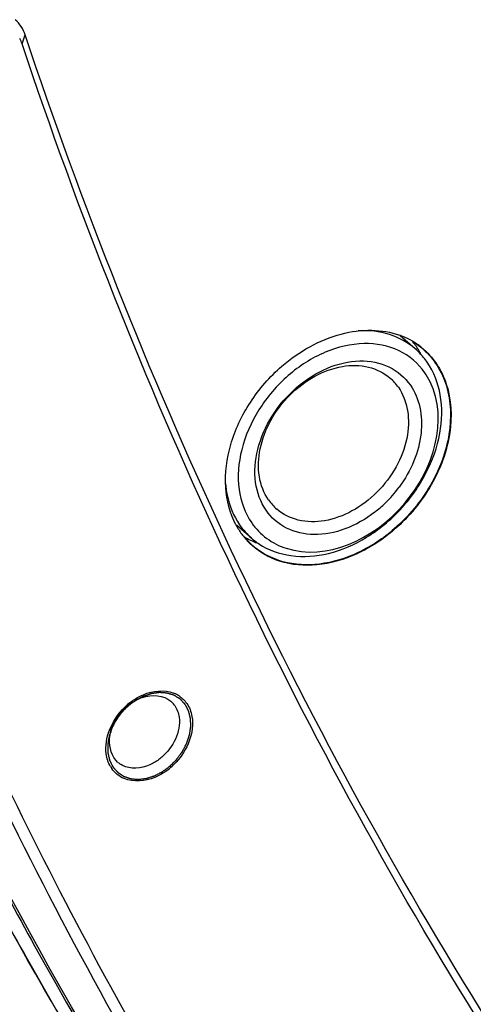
# Model space of a CAD drawing. Header units: millimetres. Extents: x 0 to 420, y 0 to 297.
# Tile 345 of 502: x 332.29 to 334.65, y 179.21 to 184.32. Entities that reach past the tile are written whole.
import ezdxf

# ---------------------------------------------------------------- set-up
doc = ezdxf.new("R2010")
doc.units = ezdxf.units.MM
doc.header["$LTSCALE"] = 23.1
doc.layers.get('0').update_dxf_attribs({"linetype": 'CONTINUOUS'})
doc.layers.add('02___PRT_ALL_AXES', color=7, linetype='CONTINUOUS')

msp = doc.modelspace()

# ---------------------------------------------------------------- linework, layer by layer
at = {"color": 7, "linetype": 'CONTINUOUS'}
msp.add_line((332.3019, 184.1935), (332.3183, 184.2398), dxfattribs=at)
for centre, radius, start, end in [((332.1508, 184.1432), 0.1593, 18.4065, 29.5247), ((334.125, 182.2935), 0.4117, 67.848, 70.1786), ((334.1301, 182.3057), 0.3984, 59.8013, 67.8688), ((334.1363, 182.3167), 0.3858, 54.3964, 59.7733), ((334.0299, 182.3991), 0.3912, 34.7088, 39.1507), ((334.1357, 182.3185), 0.3828, 49.1308, 58.9073), ((334.0258, 182.3962), 0.3963, 33.691, 34.7144), ((334.1384, 182.3198), 0.3821, 50.947, 54.3874), ((334.1049, 182.332), 0.3678, 44.3157, 49.0841), ((334.0207, 182.3929), 0.4024, 30.3986, 33.6848), ((334.0154, 182.3897), 0.4086, 29.4659, 30.4041), ((334.1007, 182.328), 0.3736, 34.7059, 44.2918), ((334.0112, 182.3874), 0.4134, 27.398, 29.4636), ((334.0971, 182.2805), 0.3625, 25.9941, 34.6525), ((334.0457, 182.2639), 0.258, 34.7118, 49.0273), ((333.7253, 182.2874), 0.666, 314.1174, 323.6445), ((333.7949, 181.9732), 0.258, 214.7118, 229.0273), ((333.7347, 182.2777), 0.6525, 307.9667, 314.1178), ((333.778, 181.8919), 0.4136, 208.0159, 209.465), ((333.775, 181.8902), 0.4101, 209.466, 210.1985), ((333.7652, 181.8843), 0.3987, 210.1714, 218.2665), ((333.7391, 181.9086), 0.3726, 214.7075, 229.0244), ((333.7555, 181.8769), 0.3865, 218.2973, 223.696), ((333.6589, 181.9711), 0.3925, 238.9135, 244.4782), ((333.7532, 181.8768), 0.3829, 219.147, 229.0811), ((333.7523, 181.8739), 0.382, 223.7051, 225.4926), ((333.6625, 181.9787), 0.4009, 244.4703, 247.0542), ((333.7341, 181.9034), 0.3655, 229.0874, 233.4596), ((333.6641, 181.9823), 0.4049, 247.0514, 247.6212), ((333.6667, 181.9886), 0.4117, 247.6297, 251.0756), ((333.735, 181.9047), 0.367, 233.4651, 236.5289), ((333.0673, 180.5129), 0.3314, 124.5169, 130.9044), ((333.0326, 180.6783), 0.1561, 67.0464, 68.8205), ((333.0346, 180.6828), 0.1512, 56.4149, 67.0844), ((333.0752, 180.5039), 0.3435, 130.9199, 137.1565), ((333.0288, 180.544), 0.2777, 130.9259, 137.7111), ((333.0218, 180.552), 0.267, 123.9411, 130.9053), ((332.997, 180.691), 0.1195, 36.1994, 49.0758), ((332.9953, 180.6896), 0.1217, 34.714, 36.229), ((332.8952, 180.5202), 0.1549, 210.4405, 214.7061), ((332.8781, 180.5535), 0.1187, 229.0992, 238.5494), ((332.8584, 180.6889), 0.3314, 304.5169, 310.9044), ((332.8505, 180.6979), 0.3435, 310.9199, 317.1565)]:
    msp.add_arc(centre, radius, start, end, dxfattribs=at)
for points in [[(332.3183, 184.2398), (332.3083, 184.2698), (332.2901, 184.2983), (332.2662, 184.3191)], [(333.1182, 180.8087), (333.1337, 180.7985), (333.1473, 180.785), (333.1578, 180.7698)], [(332.8322, 180.3798), (332.8068, 180.3906), (332.7836, 180.4093), (332.7679, 180.432)]]:
    msp.add_open_spline(points, degree=3, dxfattribs=at)
for points, knots in [([(338.0953, 174.9748), (336.7914, 176.2229), (334.4605, 179.1103), (332.9084, 182.4741), (332.3183, 184.2398)], [0, 0, 0, 0, 0.492269, 1, 1, 1, 1]), ([(338.0621, 174.9397), (336.7624, 176.1877), (334.4391, 179.0727), (332.891, 182.4309), (332.3019, 184.1935)], [0, 0, 0, 0, 0.492275, 1, 1, 1, 1]), ([(333.6522, 182.52), (333.7406, 182.5966), (333.8953, 182.6852), (334.115, 182.7149), (334.2182, 182.6975), (334.2646, 182.6808)], [0, 0, 0, 0, 0.532999, 0.775546, 1, 1, 1, 1]), ([(334.3458, 182.6099), (334.3072, 182.6434), (334.2115, 182.6956), (334.1039, 182.7066), (334.0495, 182.7038)], [0, 0, 0, 0, 0.483927, 1, 1, 1, 1]), ([(334.3953, 182.4866), (334.362, 182.5347), (334.2651, 182.617), (334.0716, 182.6514), (333.8665, 182.601), (333.6762, 182.4788), (333.5249, 182.3026), (333.4334, 182.0961), (333.4149, 181.8865), (333.4602, 181.7579), (333.4953, 181.7072)], [0, 0, 0, 0, 0.106605, 0.21928, 0.345126, 0.482768, 0.624898, 0.762258, 0.887661, 1, 1, 1, 1]), ([(334.3862, 182.608), (334.4144, 182.5836), (334.4645, 182.5251), (334.5306, 182.3778), (334.5366, 182.1533), (334.436, 181.8911), (334.3109, 181.7402), (334.2366, 181.6759)], [0, 0, 0, 0, 0.105939, 0.215609, 0.453929, 0.720569, 1, 1, 1, 1]), ([(334.3792, 182.6165), (334.4085, 182.5927), (334.4611, 182.5349), (334.5317, 182.3873), (334.5411, 182.1596), (334.4407, 181.8928), (334.3139, 181.7391), (334.2385, 181.6738)], [0, 0, 0, 0, 0.106002, 0.215462, 0.453245, 0.719983, 1, 1, 1, 1]), ([(333.4129, 181.6976), (333.3815, 181.7568), (333.3459, 181.8988), (333.3769, 182.1227), (333.4802, 182.3406), (333.5894, 182.4657), (333.6522, 182.52)], [0, 0, 0, 0, 0.219549, 0.463462, 0.727894, 1, 1, 1, 1]), ([(333.5703, 181.7722), (333.541, 181.8144), (333.5033, 181.9216), (333.5187, 182.0963), (333.595, 182.2683), (333.721, 182.4151), (333.8796, 182.517), (334.0505, 182.559), (334.2118, 182.5304), (334.2925, 182.4618), (334.3203, 182.4217)], [0, 0, 0, 0, 0.112339, 0.237742, 0.375102, 0.517232, 0.654874, 0.78072, 0.893395, 1, 1, 1, 1]), ([(333.5828, 181.8263), (333.5581, 181.8619), (333.525, 181.951), (333.5325, 182.0978), (333.5895, 182.245), (333.6884, 182.3754), (333.8169, 182.4734), (333.96, 182.5265), (334.1013, 182.5265), (334.1833, 182.4861), (334.2149, 182.4587)], [0, 0, 0, 0, 0.110968, 0.233939, 0.368569, 0.509118, 0.647549, 0.776622, 0.893015, 1, 1, 1, 1]), ([(333.5326, 181.5985), (333.5821, 181.5658), (333.7041, 181.5229), (333.9037, 181.5393), (334.1017, 181.6257), (334.2764, 181.7705), (334.4086, 181.9568), (334.4828, 182.1634), (334.4893, 182.3676), (334.4423, 182.491), (334.4078, 182.5408)], [0, 0, 0, 0, 0.108015, 0.226468, 0.356945, 0.495462, 0.634978, 0.768101, 0.889783, 1, 1, 1, 1]), ([(333.6753, 181.575), (333.8821, 181.5089), (334.3712, 181.7286), (334.5183, 182.2443), (334.4229, 182.4394)], [0, 0, 0, 0, 0.50008, 1, 1, 1, 1]), ([(334.3203, 182.4217), (334.3439, 182.3876), (334.3779, 182.305), (334.382, 182.1669), (334.3433, 182.0237), (334.2926, 181.9346), (334.2617, 181.8926)], [0, 0, 0, 0, 0.220448, 0.460901, 0.722896, 1, 1, 1, 1]), ([(334.2578, 182.4109), (334.2825, 182.3752), (334.3156, 182.2861), (334.3081, 182.1393), (334.2511, 181.9921), (334.1522, 181.8617), (334.0237, 181.7637), (333.8806, 181.7106), (333.7392, 181.7107), (333.6573, 181.751), (333.6257, 181.7784)], [0, 0, 0, 0, 0.110968, 0.233939, 0.368569, 0.509118, 0.647549, 0.776622, 0.893015, 1, 1, 1, 1]), ([(333.3592, 181.9108), (333.3609, 181.8909), (333.3714, 181.8156), (333.4008, 181.7425), (333.4328, 181.6964)], [0, 0, 0, 0, 0.261963, 1, 1, 1, 1]), ([(334.1361, 181.7633), (334.0891, 181.7266), (333.9884, 181.6684), (333.825, 181.6354), (333.6728, 181.6676), (333.5969, 181.7338), (333.5703, 181.7722)], [0, 0, 0, 0, 0.284313, 0.543843, 0.777532, 1, 1, 1, 1]), ([(333.4953, 181.7072), (333.5167, 181.6764), (333.5702, 181.6209), (333.6391, 181.5866), (333.6753, 181.575)], [0, 0, 0, 0, 0.49716, 1, 1, 1, 1]), ([(334.2385, 181.6738), (334.1796, 181.6228), (334.0527, 181.539), (333.843, 181.4774), (333.6406, 181.4926), (333.5276, 181.559), (333.4845, 181.6014)], [0, 0, 0, 0, 0.282623, 0.544103, 0.780295, 1, 1, 1, 1]), ([(334.2366, 181.6759), (334.1798, 181.6267), (334.0575, 181.5453), (333.8556, 181.4826), (333.6595, 181.4911), (333.5467, 181.5491), (333.5024, 181.5875)], [0, 0, 0, 0, 0.281616, 0.543163, 0.780241, 1, 1, 1, 1]), ([(334.2828, 176.5286), (333.7474, 177.2088), (332.7465, 178.6418), (331.9112, 180.1769), (331.5331, 180.9694)], [0, 0, 0, 0, 0.496414, 1, 1, 1, 1]), ([(332.8795, 180.786), (332.8961, 180.7974), (332.9587, 180.833), (333.0402, 180.8427), (333.089, 180.8238)], [0, 0, 0, 0, 0.278203, 1, 1, 1, 1]), ([(332.8727, 180.7735), (332.8895, 180.7848), (332.9505, 180.8181), (333.0376, 180.814), (333.0753, 180.7813)], [0, 0, 0, 0, 0.288509, 1, 1, 1, 1]), ([(332.7616, 180.4417), (332.7497, 180.462), (332.7174, 180.5648), (332.7681, 180.6779), (332.8234, 180.7374)], [0, 0, 0, 0, 0.224448, 1, 1, 1, 1]), ([(332.8004, 180.4638), (332.7676, 180.4922), (332.7373, 180.6009), (332.7877, 180.6916), (332.8234, 180.7308)], [0, 0, 0, 0, 0.449472, 1, 1, 1, 1]), ([(333.0953, 180.7589), (333.1076, 180.7412), (333.1411, 180.6464), (333.0856, 180.5405), (333.0288, 180.4913)], [0, 0, 0, 0, 0.223104, 1, 1, 1, 1]), ([(333.1578, 180.7698), (333.1716, 180.7499), (333.2116, 180.6454), (333.1594, 180.5259), (333.1023, 180.4644)], [0, 0, 0, 0, 0.223614, 1, 1, 1, 1]), ([(332.0613, 180.6835), (332.3411, 180.0845), (333.5341, 177.7732), (335.1126, 175.6587), (336.4669, 174.2709)], [0, 0, 0, 0, 0.254251, 1, 1, 1, 1]), ([(332.0056, 180.6571), (332.6426, 179.2963), (334.154, 176.7086), (336.1412, 174.4629), (337.2234, 173.4619)], [0, 0, 0, 0, 0.504781, 1, 1, 1, 1]), ([(331.8141, 180.5692), (331.9902, 180.2113), (332.7215, 178.8121), (333.5916, 177.485), (334.3133, 176.5519)], [0, 0, 0, 0, 0.252704, 1, 1, 1, 1]), ([(334.3214, 176.5521), (334.0824, 176.8619), (333.1503, 178.1364), (332.3499, 179.5066), (331.8268, 180.5726)], [0, 0, 0, 0, 0.247853, 1, 1, 1, 1]), ([(331.7514, 180.5234), (331.9304, 180.167), (332.6728, 178.7739), (333.554, 177.4543), (334.2837, 176.5275)], [0, 0, 0, 0, 0.25265, 1, 1, 1, 1]), ([(333.0288, 180.4913), (333.0146, 180.479), (332.9605, 180.4403), (332.8842, 180.425), (332.8388, 180.4414)], [0, 0, 0, 0, 0.279499, 1, 1, 1, 1]), ([(332.8388, 180.4414), (332.8348, 180.4429), (332.8271, 180.4461), (332.8197, 180.4501), (332.8162, 180.4523)], [0, 0, 0, 0, 0.502925, 1, 1, 1, 1]), ([(333.0462, 180.4158), (333.0292, 180.4041), (332.9653, 180.3679), (332.8813, 180.359), (332.8322, 180.3798)], [0, 0, 0, 0, 0.279171, 1, 1, 1, 1])]:
    msp.add_open_spline(points, degree=3, knots=knots, dxfattribs=at)
at = {"color": 2, "linetype": 'CONTINUOUS'}
for points, knots in [([(332.8889, 180.7831), (332.8875, 180.7821), (332.8854, 180.7807), (332.8826, 180.7788), (332.8808, 180.7776), (332.8795, 180.7766), (332.8786, 180.776), (332.8779, 180.7755), (332.8771, 180.775), (332.8758, 180.7739), (332.8742, 180.7728), (332.8728, 180.7718), (332.8721, 180.7712), (332.8715, 180.7708), (332.871, 180.7704), (332.8703, 180.7699), (332.8691, 180.769), (332.8674, 180.7677), (332.8654, 180.7661), (332.8637, 180.7647), (332.8624, 180.7636), (332.8615, 180.763), (332.8609, 180.7624), (332.8601, 180.7618), (332.8588, 180.7607), (332.8569, 180.7591), (332.8554, 180.7578), (332.8546, 180.7571)], [0, 0, 0, 0, 0.125, 0.1875, 0.25, 0.28125, 0.3125, 0.328125, 0.34375, 0.375, 0.4375, 0.46875, 0.484375, 0.5, 0.515625, 0.53125, 0.5625, 0.625, 0.6875, 0.75, 0.78125, 0.8125, 0.828125, 0.84375, 0.875, 0.9375, 1, 1, 1, 1]), ([(333.0711, 180.4446), (333.0738, 180.4473), (333.0792, 180.4527), (333.0859, 180.4595), (333.0912, 180.4649), (333.0953, 180.4689), (333.0986, 180.4723), (333.1013, 180.475), (333.103, 180.4767), (333.1042, 180.4778), (333.1048, 180.4785), (333.1055, 180.4792), (333.1062, 180.4802), (333.1074, 180.4817), (333.1088, 180.4837), (333.1111, 180.4868), (333.114, 180.4907), (333.1174, 180.4954), (333.1208, 180.5), (333.1243, 180.5047), (333.1272, 180.5086), (333.1294, 180.5117), (333.1312, 180.5141), (333.1326, 180.516), (333.1337, 180.5176), (333.1347, 180.5187), (333.1353, 180.52), (333.1362, 180.5216), (333.1373, 180.5237), (333.1386, 180.5262), (333.1403, 180.5295), (333.1425, 180.5336), (333.1451, 180.5386), (333.1486, 180.5452), (333.1516, 180.551), (333.1542, 180.5559), (333.1553, 180.558), (333.1562, 180.5597), (333.1571, 180.5613), (333.1578, 180.5635), (333.1587, 180.5661), (333.1599, 180.5696), (333.1613, 180.5739), (333.1631, 180.5792), (333.1649, 180.5844), (333.1666, 180.5896), (333.1681, 180.594), (333.1693, 180.5975), (333.1702, 180.6001), (333.1709, 180.6023), (333.1715, 180.604), (333.1718, 180.6051), (333.1722, 180.606), (333.1723, 180.6068), (333.1725, 180.6084), (333.1729, 180.6105), (333.1733, 180.6131), (333.1738, 180.6166), (333.1745, 180.6209), (333.1753, 180.6261), (333.176, 180.6314), (333.1768, 180.6366), (333.1775, 180.6409), (333.178, 180.6444), (333.1784, 180.6465), (333.1786, 180.6483), (333.1788, 180.6494), (333.179, 180.6502), (333.179, 180.6509), (333.1789, 180.6515), (333.1789, 180.6527), (333.1788, 180.6545), (333.1787, 180.657), (333.1786, 180.6594), (333.1785, 180.6627), (333.1783, 180.6668), (333.1781, 180.6717), (333.178, 180.6765), (333.1778, 180.6806), (333.1777, 180.6839), (333.1776, 180.6863), (333.1775, 180.6884), (333.1774, 180.69), (333.1774, 180.6912), (333.1774, 180.6922), (333.1771, 180.693), (333.1769, 180.6941), (333.1762, 180.6966), (333.1752, 180.7004), (333.1741, 180.705), (333.1729, 180.7095), (333.1713, 180.7156), (333.1699, 180.7209), (333.1688, 180.7255), (333.1683, 180.7274), (333.1679, 180.7289), (333.1676, 180.7299), (333.1674, 180.7306), (333.1673, 180.7312), (333.167, 180.7317), (333.1667, 180.7323), (333.1662, 180.7332), (333.1655, 180.7345), (333.1646, 180.7361), (333.1636, 180.7381), (333.1621, 180.7408), (333.1604, 180.7441), (333.1583, 180.748), (333.1561, 180.752), (333.1544, 180.7553), (333.153, 180.7579), (333.1519, 180.7599), (333.151, 180.7615), (333.1503, 180.7629), (333.1499, 180.7637), (333.1495, 180.7643), (333.1493, 180.7649), (333.1489, 180.7652), (333.1484, 180.7658), (333.1478, 180.7664), (333.1468, 180.7675), (333.1456, 180.7688), (333.1427, 180.7719), (333.1393, 180.7756), (333.1354, 180.7798), (333.1324, 180.783), (333.1295, 180.7861), (333.1273, 180.7885), (333.1259, 180.7901), (333.1252, 180.7907), (333.1248, 180.7912), (333.1243, 180.7918), (333.1235, 180.7923), (333.1226, 180.7928), (333.1213, 180.7936), (333.1198, 180.7946), (333.1179, 180.7958), (333.1155, 180.7973), (333.1124, 180.7993), (333.1086, 180.8016), (333.1049, 180.8039), (333.1018, 180.8059), (333.0994, 180.8074), (333.0975, 180.8086), (333.0956, 180.8098), (333.0942, 180.8106), (333.0933, 180.8112), (333.0929, 180.8115), (333.0926, 180.8117), (333.0923, 180.8118), (333.0916, 180.812), (333.0907, 180.8123), (333.0893, 180.8127), (333.0875, 180.8133), (333.0846, 180.8142), (333.081, 180.8153), (333.0767, 180.8167), (333.0724, 180.818), (333.0681, 180.8194), (333.0638, 180.8208), (333.0602, 180.8219), (333.0577, 180.8227), (333.0564, 180.8231), (333.0557, 180.8233), (333.0549, 180.8233), (333.0539, 180.8234), (333.0524, 180.8235), (333.0504, 180.8237), (333.0481, 180.8238), (333.045, 180.824), (333.0411, 180.8243), (333.0365, 180.8247), (333.0318, 180.825), (333.0271, 180.8253), (333.0233, 180.8256), (333.0202, 180.8258), (333.0178, 180.826), (333.0159, 180.8262), (333.0142, 180.8259), (333.0126, 180.8257), (333.0105, 180.8254), (333.0072, 180.8249), (333.003, 180.8243), (332.998, 180.8236), (332.993, 180.8229), (332.988, 180.8222), (332.9839, 180.8217), (332.9806, 180.8212), (332.9781, 180.8208), (332.976, 180.8206), (332.9745, 180.8204), (332.9738, 180.8202), (332.9734, 180.8202), (332.973, 180.82), (332.9725, 180.8199), (332.9716, 180.8196), (332.9702, 180.8191), (332.9681, 180.8184), (332.9655, 180.8175), (332.9622, 180.8164), (332.958, 180.815), (332.953, 180.8133), (332.9479, 180.8115), (332.9429, 180.8098), (332.9387, 180.8084), (332.9353, 180.8073), (332.9332, 180.8066), (332.9316, 180.806), (332.9305, 180.8057), (332.9297, 180.8052), (332.9289, 180.8048), (332.9275, 180.804), (332.9254, 180.8029), (332.9222, 180.8011), (332.9181, 180.7989), (332.9133, 180.7963), (332.9068, 180.7928), (332.8987, 180.7884), (332.8922, 180.7848), (332.8889, 180.7831)], [0, 0, 0, 0, 0.015625, 0.03125, 0.039062, 0.046875, 0.054688, 0.058594, 0.0625, 0.064453, 0.06543, 0.066406, 0.068359, 0.070312, 0.074219, 0.078125, 0.085938, 0.09375, 0.101562, 0.109375, 0.117188, 0.121094, 0.125, 0.128906, 0.130859, 0.132812, 0.134766, 0.136719, 0.140625, 0.144531, 0.148438, 0.15625, 0.164062, 0.171875, 0.1875, 0.191406, 0.195312, 0.197266, 0.199219, 0.203125, 0.207031, 0.210938, 0.21875, 0.226562, 0.234375, 0.242188, 0.25, 0.253906, 0.257812, 0.261719, 0.263672, 0.265625, 0.266602, 0.267578, 0.269531, 0.273438, 0.277344, 0.28125, 0.289062, 0.296875, 0.304688, 0.3125, 0.320312, 0.324219, 0.328125, 0.330078, 0.332031, 0.333008, 0.333984, 0.334961, 0.335938, 0.339844, 0.34375, 0.347656, 0.351562, 0.359375, 0.367188, 0.375, 0.382812, 0.386719, 0.390625, 0.394531, 0.396484, 0.398438, 0.400391, 0.401367, 0.402344, 0.40625, 0.414062, 0.421875, 0.429688, 0.4375, 0.453125, 0.457031, 0.460938, 0.462891, 0.464844, 0.46582, 0.466797, 0.467773, 0.46875, 0.470703, 0.472656, 0.476562, 0.480469, 0.484375, 0.492188, 0.5, 0.507812, 0.515625, 0.519531, 0.523438, 0.527344, 0.529297, 0.53125, 0.532227, 0.533203, 0.53418, 0.535156, 0.537109, 0.539062, 0.542969, 0.546875, 0.5625, 0.570312, 0.578125, 0.585938, 0.59375, 0.595703, 0.597656, 0.598633, 0.599609, 0.601562, 0.603516, 0.605469, 0.609375, 0.613281, 0.617188, 0.625, 0.632812, 0.640625, 0.648438, 0.652344, 0.65625, 0.660156, 0.664062, 0.665039, 0.666016, 0.666504, 0.666992, 0.667969, 0.669922, 0.671875, 0.675781, 0.679688, 0.6875, 0.695312, 0.703125, 0.710938, 0.71875, 0.726562, 0.730469, 0.732422, 0.733398, 0.734375, 0.736328, 0.738281, 0.742188, 0.746094, 0.75, 0.757812, 0.765625, 0.773438, 0.78125, 0.789062, 0.792969, 0.796875, 0.800781, 0.802734, 0.804688, 0.808594, 0.8125, 0.820312, 0.828125, 0.835938, 0.84375, 0.851562, 0.855469, 0.859375, 0.863281, 0.865234, 0.866211, 0.866699, 0.867188, 0.868164, 0.869141, 0.871094, 0.875, 0.878906, 0.882812, 0.890625, 0.898438, 0.90625, 0.914062, 0.921875, 0.925781, 0.929688, 0.931641, 0.933594, 0.93457, 0.935547, 0.9375, 0.941406, 0.945312, 0.953125, 0.960938, 0.96875, 0.984375, 1, 1, 1, 1]), ([(332.8546, 180.7571), (332.8524, 180.7552), (332.8482, 180.7512), (332.8433, 180.7467), (332.8401, 180.7437), (332.8388, 180.7424), (332.8377, 180.7414), (332.8367, 180.7404), (332.8349, 180.7385), (332.8324, 180.7358), (332.8294, 180.7326), (332.8264, 180.7293), (332.8239, 180.7266), (332.8221, 180.7248), (332.8211, 180.7237), (332.8202, 180.7225), (332.8191, 180.7211), (332.8163, 180.7177), (332.8131, 180.7137), (332.8098, 180.7096), (332.8082, 180.7076), (332.8073, 180.7065), (332.8066, 180.7057), (332.8059, 180.7047), (332.8051, 180.7035), (332.8035, 180.7013), (332.8014, 180.6982), (332.7988, 180.6944), (332.7966, 180.6913), (332.7949, 180.6888), (332.7938, 180.6872), (332.7929, 180.686), (332.7921, 180.6847), (332.7909, 180.6825), (332.789, 180.6794), (332.7868, 180.6757), (332.7846, 180.6719), (332.7827, 180.6688), (332.7814, 180.6666), (332.7807, 180.6653), (332.78, 180.664), (332.7792, 180.6623), (332.7772, 180.6583), (332.7743, 180.6523), (332.7716, 180.647), (332.7703, 180.6443)], [0, 0, 0, 0, 0.0625, 0.125, 0.140625, 0.15625, 0.164062, 0.171875, 0.1875, 0.21875, 0.25, 0.28125, 0.3125, 0.328125, 0.335938, 0.34375, 0.359375, 0.375, 0.4375, 0.46875, 0.484375, 0.492188, 0.5, 0.507812, 0.515625, 0.53125, 0.5625, 0.59375, 0.625, 0.640625, 0.65625, 0.664062, 0.671875, 0.6875, 0.71875, 0.75, 0.78125, 0.8125, 0.828125, 0.835938, 0.84375, 0.859375, 0.875, 0.9375, 1, 1, 1, 1]), ([(332.7703, 180.6443), (332.7692, 180.6413), (332.7671, 180.6354), (332.764, 180.6265), (332.7613, 180.6191), (332.7592, 180.6132), (332.7577, 180.6087), (332.7563, 180.605), (332.7554, 180.6024), (332.755, 180.6011), (332.7547, 180.6004), (332.7546, 180.5997), (332.7544, 180.5987), (332.7542, 180.5972), (332.7538, 180.5953), (332.7534, 180.5931), (332.7529, 180.59), (332.7523, 180.5863), (332.7512, 180.5802), (332.7502, 180.5742), (332.7491, 180.5682), (332.7484, 180.5637), (332.7478, 180.5603), (332.7474, 180.558), (332.7472, 180.5569), (332.747, 180.5557), (332.7471, 180.5547), (332.7471, 180.5536), (332.7471, 180.5522), (332.7471, 180.5497), (332.7472, 180.5461), (332.7473, 180.5419), (332.7474, 180.5362), (332.7475, 180.5305), (332.7476, 180.5248), (332.7476, 180.5212), (332.7477, 180.5184), (332.7477, 180.5166), (332.7477, 180.5154), (332.7478, 180.5147), (332.7477, 180.5139), (332.748, 180.5131), (332.7483, 180.5118), (332.7487, 180.5101), (332.7493, 180.5075), (332.7501, 180.5041), (332.751, 180.5001), (332.7522, 180.4948), (332.7535, 180.4895), (332.7547, 180.4841), (332.7555, 180.4808), (332.7561, 180.4781), (332.7565, 180.4765), (332.7568, 180.4753), (332.7569, 180.4746), (332.7572, 180.474), (332.7576, 180.4733), (332.7582, 180.4721), (332.7589, 180.4707), (332.7601, 180.4684), (332.7615, 180.4654), (332.7633, 180.462), (332.7656, 180.4573), (332.7679, 180.4526), (332.77, 180.4486), (332.7712, 180.4462), (332.772, 180.4445), (332.7728, 180.443), (332.7734, 180.4419), (332.7737, 180.4411), (332.774, 180.4406), (332.7742, 180.4401), (332.7746, 180.4398), (332.775, 180.4393), (332.7755, 180.4387), (332.7767, 180.4373), (332.7786, 180.4352), (332.781, 180.4324), (332.7835, 180.4296), (332.7868, 180.4259), (332.79, 180.4221), (332.7929, 180.4189), (332.7946, 180.417), (332.7958, 180.4156), (332.7968, 180.4144), (332.7976, 180.4135), (332.7984, 180.4125), (332.7998, 180.4117), (332.8013, 180.4106), (332.8029, 180.4096), (332.805, 180.4082), (332.8077, 180.4064), (332.8108, 180.4043), (332.814, 180.4022), (332.8171, 180.4001), (332.8203, 180.398), (332.8229, 180.3962), (332.825, 180.3948), (332.8266, 180.3938), (332.8282, 180.3927), (332.8295, 180.3918), (332.8307, 180.3914), (332.8319, 180.391), (332.8334, 180.3905), (332.8352, 180.3898), (332.8377, 180.389), (332.8419, 180.3875), (332.8467, 180.3859), (332.8515, 180.3842), (332.8552, 180.3829), (332.8588, 180.3817), (332.8615, 180.3808), (332.8633, 180.3801), (332.8641, 180.3799), (332.8647, 180.3797), (332.8651, 180.3795), (332.8656, 180.3794), (332.8663, 180.3794), (332.8672, 180.3793), (332.8685, 180.3792), (332.8702, 180.379), (332.8722, 180.3788), (332.875, 180.3785), (332.8797, 180.3781), (332.8852, 180.3775), (332.8906, 180.377), (332.8947, 180.3766), (332.8981, 180.3763), (332.9008, 180.376), (332.9025, 180.3758), (332.9038, 180.3757), (332.9047, 180.3756), (332.9053, 180.3755), (332.9061, 180.3757), (332.9073, 180.3758), (332.9091, 180.376), (332.912, 180.3763), (332.9156, 180.3768), (332.9213, 180.3774), (332.9271, 180.3781), (332.9328, 180.3788), (332.9371, 180.3793), (332.9407, 180.3797), (332.9436, 180.3801), (332.9454, 180.3803), (332.9468, 180.3805), (332.9477, 180.3805), (332.9484, 180.3808), (332.9491, 180.381), (332.9504, 180.3814), (332.9522, 180.382), (332.955, 180.3829), (332.9586, 180.384), (332.9643, 180.3858), (332.97, 180.3876), (332.9758, 180.3894), (332.98, 180.3908), (332.9836, 180.3919), (332.9861, 180.3927), (332.9876, 180.3932), (332.9886, 180.3935), (332.9897, 180.3938), (332.9908, 180.3943), (332.9918, 180.3949), (332.994, 180.396), (332.9971, 180.3976), (333.0014, 180.3998), (333.0071, 180.4028), (333.0128, 180.4057), (333.0184, 180.4087), (333.022, 180.4105), (333.0248, 180.412), (333.027, 180.4131), (333.0287, 180.414), (333.0301, 180.4147), (333.031, 180.4152), (333.0318, 180.4155), (333.0324, 180.416), (333.0336, 180.4169), (333.0359, 180.4186), (333.0392, 180.4211), (333.0432, 180.424), (333.0485, 180.4279), (333.0552, 180.4329), (333.0631, 180.4387), (333.0684, 180.4427), (333.0711, 180.4446)], [0, 0, 0, 0, 0.015625, 0.03125, 0.046875, 0.054688, 0.0625, 0.070312, 0.074219, 0.076172, 0.077148, 0.078125, 0.080078, 0.082031, 0.085938, 0.089844, 0.09375, 0.101562, 0.109375, 0.125, 0.132812, 0.140625, 0.148438, 0.150391, 0.152344, 0.154297, 0.15625, 0.158203, 0.160156, 0.164062, 0.171875, 0.179688, 0.1875, 0.203125, 0.210938, 0.21875, 0.222656, 0.226562, 0.228516, 0.229492, 0.230469, 0.232422, 0.234375, 0.238281, 0.242188, 0.25, 0.257812, 0.265625, 0.28125, 0.289062, 0.296875, 0.300781, 0.304688, 0.306641, 0.307617, 0.308594, 0.310547, 0.3125, 0.316406, 0.320312, 0.328125, 0.335938, 0.34375, 0.359375, 0.367188, 0.371094, 0.375, 0.378906, 0.380859, 0.382812, 0.383789, 0.384766, 0.385742, 0.386719, 0.388672, 0.390625, 0.398438, 0.40625, 0.414062, 0.421875, 0.4375, 0.445312, 0.449219, 0.453125, 0.457031, 0.458984, 0.460938, 0.464844, 0.46875, 0.472656, 0.476562, 0.484375, 0.492188, 0.5, 0.507812, 0.515625, 0.523438, 0.527344, 0.53125, 0.535156, 0.539062, 0.541016, 0.542969, 0.546875, 0.550781, 0.554688, 0.5625, 0.578125, 0.585938, 0.59375, 0.601562, 0.609375, 0.611328, 0.613281, 0.614258, 0.615234, 0.616211, 0.617188, 0.619141, 0.621094, 0.625, 0.628906, 0.632812, 0.640625, 0.65625, 0.664062, 0.671875, 0.679688, 0.683594, 0.6875, 0.689453, 0.691406, 0.692383, 0.693359, 0.695312, 0.699219, 0.703125, 0.710938, 0.71875, 0.734375, 0.742188, 0.75, 0.757812, 0.761719, 0.765625, 0.767578, 0.769531, 0.770508, 0.771484, 0.773438, 0.777344, 0.78125, 0.789062, 0.796875, 0.8125, 0.820312, 0.828125, 0.835938, 0.839844, 0.841797, 0.84375, 0.845703, 0.847656, 0.849609, 0.851562, 0.859375, 0.867188, 0.875, 0.890625, 0.898438, 0.90625, 0.910156, 0.914062, 0.917969, 0.919922, 0.921875, 0.922852, 0.923828, 0.925781, 0.929688, 0.9375, 0.945312, 0.953125, 0.96875, 0.984375, 1, 1, 1, 1])]:
    msp.add_open_spline(points, degree=3, knots=knots, dxfattribs=at)
at = {"layer": '02___PRT_ALL_AXES', "color": 7, "linetype": 'CONTINUOUS'}
for p, q in [((334.3458, 182.6099), (334.2676, 182.6777)), ((333.4948, 181.6272), (333.4161, 181.6954))]:
    msp.add_line(p, q, dxfattribs=at)

doc.saveas('drawing.dxf')
